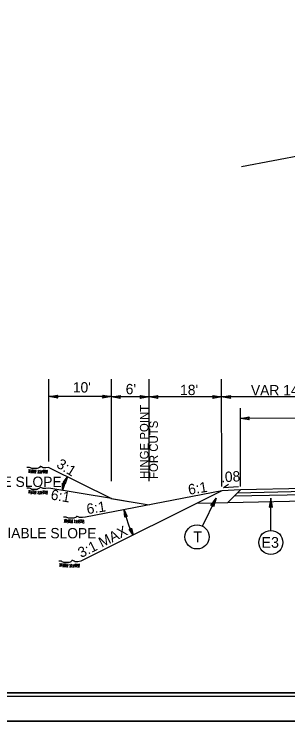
# Model space of a CAD drawing. Extents: x 2241081 to 2251104, y 658534 to 663427.
# Drawn here: x 2247985 to 2248203, y 661809 to 662384 of the extents above; entities that cross this region are included whole.
import ezdxf

# ---------------------------------------------------------------- set-up
doc = ezdxf.new("R2010")
doc.units = 0
for name, color, linetype in [('Old_Level_1', 7, 'Continuous'), ('Old_Level_2', 7, 'Continuous'), ('Prop Dimension', 7, 'Continuous'), ('Prop Dimension Text', 7, 'Continuous'), ('Prop PHM Text', 7, 'Continuous'), ('Sheet Cutting Line CELL', 7, 'Continuous'), ('Sheet Plan CELL', 7, 'Continuous'), ('Sheet Plot Border Inside CELL', 7, 'Continuous'), ('Sheet Plot Border Outside CELL', 7, 'Continuous'), ('Typical Arrow Superelevation CELL', 7, 'Continuous'), ('Typical Berm Information CELL', 7, 'Continuous'), ('Typical Hinge Slope Interstate CELL', 7, 'Continuous'), ('Typical ID Circle CELL', 7, 'Continuous'), ('Typical Terminator CELL', 7, 'Continuous'), ('Typical Text ID Circle CELL', 7, 'Continuous')]:
    doc.layers.add(name, color=color, linetype=linetype)

msp = doc.modelspace()

# ---------------------------------------------------------------- linework, layer by layer
at = {"layer": 'Old_Level_1'}
for p, q in [((2248012.69, 662022.03), (2248062.69, 661997.03)), ((2248062.69, 661997.03), (2248012.69, 662005.36)), ((2248150.7, 662003.19), (2248041.87, 661982.25)), ((2248062.69, 661997.03), (2248084.69, 661993.36))]:
    msp.add_line(p, q, dxfattribs=at)
for points in [[(2248012.69, 662022.03), (2248010.22, 662021.72), (2248009.61, 662021.72), (2248008.68, 662021.72), (2248008.06, 662021.72), (2248007.45, 662022.03), (2248006.83, 662022.34), (2248006.22, 662022.65), (2248005.6, 662022.65), (2248005.29, 662022.03), (2248004.67, 662021.72), (2248004.06, 662021.41), (2248003.44, 662021.1), (2248002.83, 662021.1), (2248002.21, 662021.1), (2248001.59, 662021.1), (2248000.98, 662021.1), (2248000.36, 662021.1), (2247999.75, 662021.1), (2247999.13, 662021.1), (2247998.51, 662021.41), (2247997.9, 662021.72), (2247997.28, 662022.03), (2247996.36, 662022.03), (2247995.74, 662022.03), (2247995.12, 662022.03)], [(2248012.69, 662005.36), (2248010.22, 662005.06), (2248009.61, 662005.06), (2248008.68, 662005.06), (2248008.06, 662005.06), (2248007.45, 662005.36), (2248006.83, 662005.67), (2248006.22, 662005.98), (2248005.6, 662005.98), (2248005.29, 662005.36), (2248004.67, 662005.06), (2248004.06, 662004.75), (2248003.44, 662004.44), (2248002.83, 662004.44), (2248002.21, 662004.44), (2248001.59, 662004.44), (2248000.98, 662004.44), (2248000.36, 662004.44), (2247999.75, 662004.44), (2247999.13, 662004.44), (2247998.51, 662004.75), (2247997.9, 662005.06), (2247997.28, 662005.36), (2247996.36, 662005.36), (2247995.74, 662005.36), (2247995.12, 662005.36)], [(2248041.87, 661982.25), (2248039.4, 661981.94), (2248038.78, 661981.94), (2248037.86, 661981.94), (2248037.24, 661981.94), (2248036.63, 661982.25), (2248036.01, 661982.56), (2248035.39, 661982.86), (2248034.78, 661982.86), (2248034.47, 661982.25), (2248033.85, 661981.94), (2248033.24, 661981.63), (2248032.62, 661981.32), (2248032.01, 661981.32), (2248031.39, 661981.32), (2248030.77, 661981.32), (2248030.16, 661981.32), (2248029.54, 661981.32), (2248028.92, 661981.32), (2248028.31, 661981.32), (2248027.69, 661981.63), (2248027.08, 661981.94), (2248026.46, 661982.25), (2248025.53, 661982.25), (2248024.92, 661982.25), (2248024.3, 661982.25)], [(2248038.2, 661946.94), (2248035.74, 661946.64), (2248035.12, 661946.64), (2248034.19, 661946.64), (2248033.58, 661946.64), (2248032.96, 661946.94), (2248032.35, 661947.25), (2248031.73, 661947.56), (2248031.11, 661947.56), (2248030.8, 661946.94), (2248030.19, 661946.64), (2248029.57, 661946.33), (2248028.96, 661946.02), (2248028.34, 661946.02), (2248027.72, 661946.02), (2248027.11, 661946.02), (2248026.49, 661946.02), (2248025.88, 661946.02), (2248025.26, 661946.02), (2248024.64, 661946.02), (2248024.03, 661946.33), (2248023.41, 661946.64), (2248022.8, 661946.94), (2248021.87, 661946.94), (2248021.25, 661946.94), (2248020.64, 661946.94)]]:
    msp.add_lwpolyline(points, dxfattribs=at)
for points in [[(2247996.38, 662020.58), (2247996.8, 662019.34), (2247996.34, 662017.69)], [(2247996.38, 662020.58), (2247996.8, 662019.34), (2247996.34, 662017.69)], [(2247997.16, 662020.66), (2247997.58, 662019.42), (2247997.13, 662017.78)], [(2247997.16, 662020.66), (2247997.58, 662019.42), (2247997.13, 662017.78)], [(2247998.48, 662018.65), (2247999.98, 662019.07), (2248001.57, 662018.67), (2248002.71, 662018.93)], [(2247998.48, 662018.65), (2247999.98, 662019.07), (2248001.57, 662018.67), (2248002.71, 662018.93)], [(2247998.49, 662019.69), (2247999.98, 662020.13), (2248001.58, 662019.72), (2248002.72, 662019.98)], [(2247998.49, 662019.69), (2247999.98, 662020.13), (2248001.58, 662019.72), (2248002.72, 662019.98)], [(2248003.74, 662020.05), (2248004.16, 662018.81), (2248003.71, 662017.16)], [(2248003.74, 662020.05), (2248004.16, 662018.81), (2248003.71, 662017.16)], [(2248005.06, 662019.95), (2248005.48, 662018.7), (2248005.03, 662017.06)], [(2248005.06, 662019.95), (2248005.48, 662018.7), (2248005.03, 662017.06)], [(2248006.27, 662019.84), (2248006.69, 662018.59), (2248006.24, 662016.95)], [(2248006.27, 662019.84), (2248006.69, 662018.59), (2248006.24, 662016.95)], [(2248007.51, 662019.55), (2248009.02, 662019.98), (2248010.6, 662019.58), (2248011.75, 662019.83)], [(2248007.51, 662019.55), (2248009.02, 662019.98), (2248010.6, 662019.58), (2248011.75, 662019.83)], [(2248007.55, 662018.61), (2248009.06, 662019.04), (2248010.64, 662018.63), (2248011.79, 662018.89)], [(2248007.55, 662018.61), (2248009.06, 662019.04), (2248010.64, 662018.63), (2248011.79, 662018.89)], [(2247998.36, 662017.59), (2247999.86, 662018.02), (2248001.46, 662017.62), (2248002.6, 662017.87)], [(2247998.36, 662017.59), (2247999.86, 662018.02), (2248001.46, 662017.62), (2248002.6, 662017.87)], [(2248007.71, 662017.52), (2248009.21, 662017.95), (2248010.8, 662017.54), (2248011.95, 662017.8)], [(2248007.71, 662017.52), (2248009.21, 662017.95), (2248010.8, 662017.54), (2248011.95, 662017.8)], [(2247996.38, 662003.92), (2247996.8, 662002.67), (2247996.34, 662001.02)], [(2247996.38, 662003.92), (2247996.8, 662002.67), (2247996.34, 662001.02)], [(2247997.16, 662004), (2247997.58, 662002.75), (2247997.13, 662001.11)], [(2247997.16, 662004), (2247997.58, 662002.75), (2247997.13, 662001.11)], [(2247998.36, 662000.93), (2247999.86, 662001.35), (2248001.46, 662000.95), (2248002.6, 662001.21)], [(2247998.36, 662000.93), (2247999.86, 662001.35), (2248001.46, 662000.95), (2248002.6, 662001.21)], [(2247998.48, 662001.98), (2247999.98, 662002.41), (2248001.57, 662002), (2248002.71, 662002.26)], [(2247998.48, 662001.98), (2247999.98, 662002.41), (2248001.57, 662002), (2248002.71, 662002.26)], [(2247998.49, 662003.03), (2247999.98, 662003.46), (2248001.58, 662003.06), (2248002.72, 662003.31)], [(2247998.49, 662003.03), (2247999.98, 662003.46), (2248001.58, 662003.06), (2248002.72, 662003.31)], [(2248003.74, 662003.38), (2248004.16, 662002.14), (2248003.71, 662000.5)], [(2248003.74, 662003.38), (2248004.16, 662002.14), (2248003.71, 662000.5)], [(2248005.06, 662003.28), (2248005.48, 662002.04), (2248005.03, 662000.39)], [(2248005.06, 662003.28), (2248005.48, 662002.04), (2248005.03, 662000.39)], [(2248006.27, 662003.17), (2248006.69, 662001.93), (2248006.24, 662000.29)], [(2248006.27, 662003.17), (2248006.69, 662001.93), (2248006.24, 662000.29)], [(2248007.51, 662002.89), (2248009.02, 662003.32), (2248010.6, 662002.91), (2248011.75, 662003.16)], [(2248007.51, 662002.89), (2248009.02, 662003.32), (2248010.6, 662002.91), (2248011.75, 662003.16)], [(2248007.55, 662001.94), (2248009.06, 662002.38), (2248010.64, 662001.97), (2248011.79, 662002.22)], [(2248007.55, 662001.94), (2248009.06, 662002.38), (2248010.64, 662001.97), (2248011.79, 662002.22)], [(2248007.71, 662000.85), (2248009.21, 662001.28), (2248010.8, 662000.88), (2248011.95, 662001.13)], [(2248007.71, 662000.85), (2248009.21, 662001.28), (2248010.8, 662000.88), (2248011.95, 662001.13)]]:
    msp.add_spline(points, degree=3, dxfattribs=at)
at = {"layer": 'Old_Level_2'}
for p, q in [((2248275.34, 662283.04), (2248166.51, 662262.1)), ((2248398.2, 662008.99), (2248165.7, 662004.02)), ((2248165.7, 662004.02), (2248150.7, 662003.19)), ((2248165.7, 662004.02), (2248155.48, 661993.8)), ((2248398.26, 662004), (2248160.6, 661998.91)), ((2248398.26, 662006.55), (2248163.2, 662001.52)), ((2248277.97, 661996.42), (2248130.85, 661993.27))]:
    msp.add_line(p, q, dxfattribs=at)
for points in [[(2248024.83, 661980.66), (2248025.25, 661979.42), (2248024.79, 661977.77)], [(2248024.83, 661980.66), (2248025.25, 661979.42), (2248024.79, 661977.77)], [(2248025.56, 661980.8), (2248025.98, 661979.56), (2248025.52, 661977.91)], [(2248025.56, 661980.8), (2248025.98, 661979.56), (2248025.52, 661977.91)], [(2248026.33, 661980.88), (2248026.76, 661979.64), (2248026.31, 661977.99)], [(2248026.33, 661980.88), (2248026.76, 661979.64), (2248026.31, 661977.99)], [(2248027.54, 661977.81), (2248029.04, 661978.23), (2248030.64, 661977.84), (2248031.78, 661978.09)], [(2248027.54, 661977.81), (2248029.04, 661978.23), (2248030.64, 661977.84), (2248031.78, 661978.09)], [(2248027.66, 661979.91), (2248029.16, 661980.35), (2248030.76, 661979.94), (2248031.9, 661980.2)], [(2248027.66, 661979.91), (2248029.16, 661980.35), (2248030.76, 661979.94), (2248031.9, 661980.2)], [(2248027.66, 661978.87), (2248029.16, 661979.29), (2248030.75, 661978.89), (2248031.89, 661979.14)], [(2248027.66, 661978.87), (2248029.16, 661979.29), (2248030.75, 661978.89), (2248031.89, 661979.14)], [(2248032.92, 661980.27), (2248033.34, 661979.03), (2248032.89, 661977.38)], [(2248032.92, 661980.27), (2248033.34, 661979.03), (2248032.89, 661977.38)], [(2248034.23, 661980.17), (2248034.66, 661978.92), (2248034.21, 661977.27)], [(2248034.23, 661980.17), (2248034.66, 661978.92), (2248034.21, 661977.27)], [(2248035.45, 661980.06), (2248035.87, 661978.81), (2248035.41, 661977.17)], [(2248035.45, 661980.06), (2248035.87, 661978.81), (2248035.41, 661977.17)], [(2248036.69, 661979.77), (2248038.2, 661980.2), (2248039.78, 661979.79), (2248040.93, 661980.05)], [(2248036.69, 661979.77), (2248038.2, 661980.2), (2248039.78, 661979.79), (2248040.93, 661980.05)], [(2248036.73, 661978.83), (2248038.24, 661979.26), (2248039.82, 661978.85), (2248040.97, 661979.11)], [(2248036.73, 661978.83), (2248038.24, 661979.26), (2248039.82, 661978.85), (2248040.97, 661979.11)], [(2248036.89, 661977.74), (2248038.39, 661978.16), (2248039.98, 661977.76), (2248041.13, 661978.02)], [(2248021.16, 661945.35), (2248021.58, 661944.11), (2248021.13, 661942.47)], [(2248021.16, 661945.35), (2248021.58, 661944.11), (2248021.13, 661942.47)], [(2248021.89, 661945.5), (2248022.31, 661944.25), (2248021.85, 661942.6)], [(2248021.89, 661945.5), (2248022.31, 661944.25), (2248021.85, 661942.6)], [(2248022.67, 661945.58), (2248023.1, 661944.33), (2248022.64, 661942.69)], [(2248022.67, 661945.58), (2248023.1, 661944.33), (2248022.64, 661942.69)], [(2248023.99, 661943.56), (2248025.5, 661943.99), (2248027.08, 661943.58), (2248028.23, 661943.84)], [(2248023.99, 661943.56), (2248025.5, 661943.99), (2248027.08, 661943.58), (2248028.23, 661943.84)], [(2248024, 661944.61), (2248025.5, 661945.04), (2248027.1, 661944.64), (2248028.24, 661944.89)], [(2248024, 661944.61), (2248025.5, 661945.04), (2248027.1, 661944.64), (2248028.24, 661944.89)], [(2248029.26, 661944.96), (2248029.68, 661943.72), (2248029.23, 661942.08)], [(2248029.26, 661944.96), (2248029.68, 661943.72), (2248029.23, 661942.08)], [(2248030.57, 661944.86), (2248030.99, 661943.62), (2248030.54, 661941.97)], [(2248030.57, 661944.86), (2248030.99, 661943.62), (2248030.54, 661941.97)], [(2248031.78, 661944.75), (2248032.21, 661943.51), (2248031.75, 661941.87)], [(2248031.78, 661944.75), (2248032.21, 661943.51), (2248031.75, 661941.87)], [(2248033.03, 661944.47), (2248034.53, 661944.9), (2248036.12, 661944.49), (2248037.27, 661944.75)], [(2248033.03, 661944.47), (2248034.53, 661944.9), (2248036.12, 661944.49), (2248037.27, 661944.75)], [(2248033.07, 661943.52), (2248034.57, 661943.96), (2248036.16, 661943.55), (2248037.31, 661943.81)], [(2248033.07, 661943.52), (2248034.57, 661943.96), (2248036.16, 661943.55), (2248037.31, 661943.81)], [(2248023.87, 661942.51), (2248025.38, 661942.93), (2248026.97, 661942.53), (2248028.12, 661942.79)], [(2248023.87, 661942.51), (2248025.38, 661942.93), (2248026.97, 661942.53), (2248028.12, 661942.79)], [(2248033.22, 661942.43), (2248034.72, 661942.86), (2248036.32, 661942.46), (2248037.46, 661942.71)]]:
    msp.add_spline(points, degree=3, dxfattribs=at)
at = {"layer": 'Prop Dimension'}
for centre, radius, start, end in [((2248042.63, 662002.7), 19.12, 141.66758, 177.43053), ((2248152.19, 662004.61), 81.05, 191.67881, 206.99006)]:
    msp.add_arc(centre, radius, start, end, dxfattribs=at)
at = {"layer": 'Prop Dimension Text'}
for p, q in [((2248012.69, 662026.72), (2248012.69, 662092.41)), ((2248062.69, 662010.93), (2248062.69, 662092.41)), ((2248092.69, 662010.93), (2248092.69, 662092.41)), ((2248150.7, 662006.82), (2248150.65, 662092.41)), ((2248012.69, 662078.72), (2248012.69, 662078.72)), ((2248062.69, 662078.6), (2248012.69, 662078.6)), ((2248062.69, 662078.72), (2248062.69, 662078.72)), ((2248092.69, 662078.34), (2248062.69, 662078.34)), ((2248150.7, 662078.34), (2248092.69, 662078.34)), ((2248338.15, 662078.45), (2248150.65, 662078.34)), ((2248165.7, 662006.82), (2248165.66, 662069.35)), ((2248338.05, 662061.3), (2248165.67, 662061.19))]:
    msp.add_line(p, q, dxfattribs=at)
at = {"layer": 'Sheet Cutting Line CELL'}
for p, q in [((2247635.51, 661819.27), (2249319.01, 661819.26)), ((2249319.01, 661819.26), (2247635.51, 661819.27))]:
    msp.add_line(p, q, dxfattribs=at)
at = {"layer": 'Sheet Plan CELL'}
for points in [[(2247802, 661841.78), (2247801.97, 662891.75), (2249101.96, 662891.79), (2249101.97, 662741.73), (2249302.01, 662741.71), (2249302.01, 661841.78)], [(2249302.03, 662891.78), (2247802, 662891.78), (2247802, 661841.78), (2249302.01, 661841.78)]]:
    msp.add_lwpolyline(points, close=True, dxfattribs=at)
at = {"layer": 'Sheet Plot Border Inside CELL'}
msp.add_lwpolyline([(2247648.51, 661839.27), (2249314.5, 661839.28), (2249314.51, 662894.26), (2247648.51, 662894.27)], close=True, dxfattribs=at)
at = {"layer": 'Sheet Plot Border Outside CELL'}
for points in [[(2247635.51, 661819.27), (2249319.01, 661819.26), (2249319.01, 662914.26), (2247635.51, 662914.27)], [(2247635.51, 660724.27), (2249319.01, 660724.26), (2249319.01, 661819.26), (2247635.51, 661819.27)]]:
    msp.add_lwpolyline(points, close=True, dxfattribs=at)
at = {"layer": 'Typical Arrow Superelevation CELL'}
for q in [(2248156.11, 662008.55), (2248164.19, 662006.71)]:
    msp.add_line((2248152.28, 662006.05), q, dxfattribs=at)
at = {"layer": 'Typical Hinge Slope Interstate CELL'}
for p, q in [((2248150.7, 662003.19), (2248038.2, 661946.94)), ((2248062.19, 661997.11), (2248092.69, 661992.03))]:
    msp.add_line(p, q, dxfattribs=at)
at = {"layer": 'Typical ID Circle CELL'}
for p, q in [((2248135.25, 661975.04), (2248146.24, 661997.33)), ((2248189.96, 661971.61), (2248189.96, 661997.31))]:
    msp.add_line(p, q, dxfattribs=at)
for centre in [(2248131, 661966.42), (2248189.96, 661962)]:
    msp.add_circle(centre, 9.62, dxfattribs=at)
at = {"layer": 'Typical Terminator CELL'}
for points in [[(2248019.72, 662077.39), (2248012.69, 662078.6), (2248019.76, 662079.85), (2248018.86, 662078.6)], [(2248055.66, 662079.81), (2248062.69, 662078.6), (2248055.62, 662077.35), (2248056.52, 662078.6)], [(2248069.72, 662077.13), (2248062.69, 662078.34), (2248069.76, 662079.59), (2248068.86, 662078.34)], [(2248085.66, 662079.55), (2248092.69, 662078.34), (2248085.62, 662077.09), (2248086.52, 662078.34)], [(2248099.72, 662077.13), (2248092.69, 662078.34), (2248099.76, 662079.59), (2248098.86, 662078.34)], [(2248143.67, 662079.55), (2248150.7, 662078.34), (2248143.63, 662077.09), (2248144.53, 662078.34)], [(2248157.69, 662077.13), (2248150.65, 662078.34), (2248157.72, 662079.59), (2248156.83, 662078.34)], [(2248172.7, 662059.98), (2248165.67, 662061.19), (2248172.74, 662062.45), (2248171.84, 662061.19)], [(2248023.97, 662009.99), (2248027.63, 662014.56), (2248025.72, 662008.99), (2248025.18, 662010.13)], [(2248025.52, 662009.06), (2248023.53, 662003.56), (2248023.54, 662009.45), (2248024.42, 662008.54)], [(2248142.05, 661991.56), (2248146.24, 661997.33), (2248144.24, 661990.44), (2248143.51, 661991.8)], [(2248191.17, 661990.28), (2248189.96, 661997.31), (2248188.71, 661990.24), (2248189.96, 661991.14)], [(2248073.21, 661982.36), (2248072.81, 661988.2), (2248075.18, 661982.81), (2248074.01, 661983.28)], [(2248078.55, 661973.5), (2248079.96, 661967.82), (2248076.69, 661972.72), (2248077.93, 661972.46)]]:
    msp.add_lwpolyline(points, close=True, dxfattribs=at)

# ---------------------------------------------------------------- texts
at = {"layer": 'Prop Dimension Text'}
for s, rotation, p in [("10'", 359.99993, (2248031.83, 662081.86)), ("6'", 359.99993, (2248074.05, 662080.46)), ("18'", 359.99993, (2248117.49, 662079.8)), ("VAR 14' TO 42' (45' W/ GR)", 0.03489, (2248174.07, 662079.57)), ('6:1', 8.86565, (2248124.55, 662000.15)), ('6:1', 8.86565, (2248043.43, 661984.57))]:
    msp.add_text(s, height=8.25, rotation=rotation, dxfattribs=at).set_placement(p)
at = {"layer": 'Prop PHM Text'}
for s, height, p in [('HINGE POINT', 6.8193, (2248092.22, 662012.73)), ('FOR CUTS', 6.819, (2248099.73, 662012.73))]:
    msp.add_text(s, height=height, rotation=89.99993, dxfattribs=at).set_placement(p)
at = {"layer": 'Typical Berm Information CELL'}
msp.add_text('.08', height=8.25, rotation=3.1445, dxfattribs=at).set_placement((2248150.41, 662010.08))
at = {"layer": 'Typical Hinge Slope Interstate CELL'}
for s, rotation, p in [('3:1', 328.44136, (2248018.07, 662022.55)), ('VARIABLE SLOPE', 359.8157, (2247929.03, 662006.61)), ('6:1', 350.53761, (2248013.74, 661996.42)), ('VARIABLE SLOPE', 359.8157, (2247956.82, 661965.54)), ('3:1 MAX', 26.56499, (2248038.45, 661949.52))]:
    msp.add_text(s, height=8.25, rotation=rotation, dxfattribs=at).set_placement(p)
at = {"layer": 'Typical Text ID Circle CELL'}
for s, height, p in [('T', 8.61, (2248128.04, 661962.25)), ('E3', 8.608, (2248182.41, 661957.76))]:
    msp.add_text(s, height=height, rotation=359.99993, dxfattribs=at).set_placement(p)

doc.saveas('drawing.dxf')
